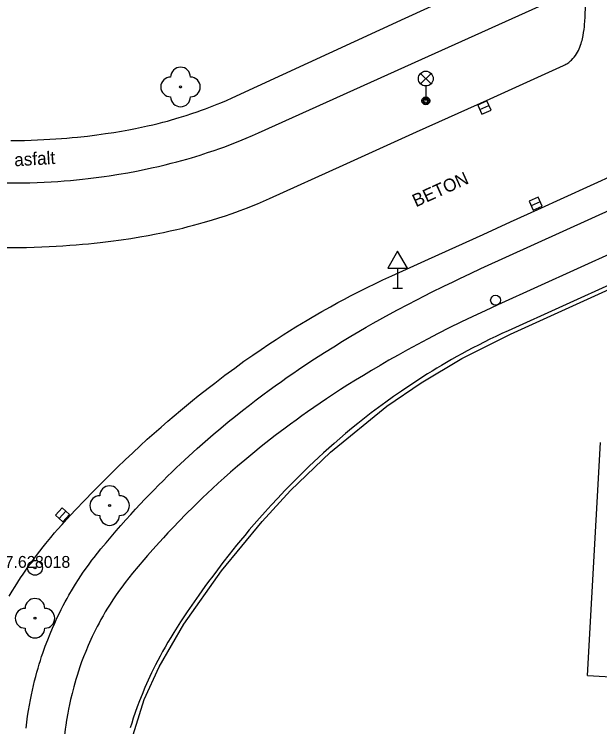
# Model space of a CAD drawing. Extents: x -539515 to -538098, y -1182060 to -1180157.
# Drawn here: x -538736.81 to -538707.16, y -1181477.29 to -1181441.24 of the extents above; entities that cross this region are included whole.
import ezdxf

# ---------------------------------------------------------------- set-up
doc = ezdxf.new("R2010")
doc.units = 0
for name, color, linetype in [('Vrstva 13', 7, 'Continuous'), ('Vrstva 21', 7, 'Continuous'), ('Vrstva 22', 7, 'Continuous'), ('Vrstva 23', 7, 'Continuous'), ('Vrstva 27', 7, 'Continuous'), ('Vrstva 28', 7, 'Continuous'), ('Vrstva 33', 7, 'Continuous'), ('Vrstva 34', 7, 'Continuous'), ('Vrstva 40', 7, 'Continuous'), ('Vrstva 68', 7, 'Continuous'), ('Vrstva 88', 7, 'Continuous')]:
    doc.layers.add(name, color=color, linetype=linetype)

msp = doc.modelspace()

# ---------------------------------------------------------------- linework, layer by layer
at = {"layer": 'Vrstva 13'}
for p, q in [((-538717.02, -1181441.44), (-538708.26, -1181437.41)), ((-538716.165, -1181443.51), (-538707.89, -1181439.78)), ((-538725.78, -1181445.47), (-538717.02, -1181441.44)), ((-538724.44, -1181447.24), (-538716.165, -1181443.51)), ((-538713.18, -1181454.11), (-538696.887, -1181446.684)), ((-538706.093, -1181453.11), (-538712.32, -1181455.94)), ((-538707.776, -1181474.691), (-538707.12, -1181462.9)), ((-538707.776, -1181474.691), (-538698.59, -1181475.25))]:
    msp.add_line(p, q, dxfattribs=at)
for points in [[(-538729.058, -1181446.643), (-538728.846, -1181446.585), (-538728.452, -1181446.471), (-538728.109, -1181446.366), (-538727.811, -1181446.269), (-538727.552, -1181446.181), (-538727.326, -1181446.101), (-538727.13, -1181446.029), (-538726.788, -1181445.899), (-538726.533, -1181445.797), (-538726.343, -1181445.718), (-538726.061, -1181445.596), (-538725.78, -1181445.47)], [(-538736.287, -1181447.62), (-538735.952, -1181447.61), (-538735.627, -1181447.597), (-538735.312, -1181447.582), (-538735.006, -1181447.566), (-538734.709, -1181447.547), (-538734.421, -1181447.526), (-538734.142, -1181447.504), (-538733.872, -1181447.48), (-538733.61, -1181447.455), (-538733.103, -1181447.401), (-538732.628, -1181447.343), (-538732.184, -1181447.282), (-538731.768, -1181447.218), (-538731.379, -1181447.154), (-538731.016, -1181447.088), (-538730.676, -1181447.022), (-538730.359, -1181446.957), (-538730.062, -1181446.892), (-538729.785, -1181446.827), (-538729.526, -1181446.765), (-538729.284, -1181446.703), (-538729.058, -1181446.643)], [(-538733.657, -1181449.619), (-538733.359, -1181449.588), (-538733.07, -1181449.556), (-538732.791, -1181449.523), (-538732.521, -1181449.488), (-538732.259, -1181449.453), (-538732.006, -1181449.416), (-538731.515, -1181449.339), (-538731.057, -1181449.26), (-538730.628, -1181449.179), (-538730.228, -1181449.099), (-538729.853, -1181449.018), (-538729.503, -1181448.939), (-538729.176, -1181448.86), (-538728.871, -1181448.783), (-538728.585, -1181448.708), (-538728.318, -1181448.635), (-538728.068, -1181448.565), (-538727.835, -1181448.497), (-538727.4, -1181448.364), (-538727.021, -1181448.242), (-538726.692, -1181448.131), (-538726.405, -1181448.03), (-538726.155, -1181447.94), (-538725.938, -1181447.859), (-538725.559, -1181447.713), (-538725.277, -1181447.599), (-538725.066, -1181447.512), (-538724.752, -1181447.378), (-538724.44, -1181447.24)], [(-538736.987, -1181447.632), (-538736.632, -1181447.628), (-538736.287, -1181447.62)], [(-538733.964, -1181449.647), (-538733.657, -1181449.619)], [(-538737.21, -1181449.77), (-538736.804, -1181449.772), (-538736.41, -1181449.769), (-538736.028, -1181449.762), (-538735.657, -1181449.751), (-538735.297, -1181449.736), (-538734.948, -1181449.718), (-538734.61, -1181449.697), (-538734.282, -1181449.673), (-538733.964, -1181449.647)], [(-538716.886, -1181455.922), (-538716.43, -1181455.685), (-538716.03, -1181455.48), (-538715.678, -1181455.302), (-538715.059, -1181454.997), (-538714.592, -1181454.771), (-538714.241, -1181454.603), (-538713.712, -1181454.355), (-538713.18, -1181454.11)], [(-538712.32, -1181455.94), (-538712.971, -1181456.24), (-538713.597, -1181456.535), (-538714.2, -1181456.826), (-538714.781, -1181457.113), (-538715.34, -1181457.396), (-538715.879, -1181457.675), (-538716.398, -1181457.95), (-538716.897, -1181458.22), (-538717.378, -1181458.487), (-538717.842, -1181458.749), (-538718.288, -1181459.007), (-538718.719, -1181459.261), (-538719.133, -1181459.511), (-538719.533, -1181459.756), (-538719.918, -1181459.998), (-538720.289, -1181460.235), (-538720.647, -1181460.467), (-538720.992, -1181460.696)], [(-538717.404, -1181456.197), (-538716.886, -1181455.922)], [(-538725.61, -1181461.571), (-538725.25, -1181461.286), (-538724.901, -1181461.013), (-538724.56, -1181460.753), (-538724.228, -1181460.504), (-538723.905, -1181460.266), (-538723.591, -1181460.038), (-538723.285, -1181459.82), (-538722.987, -1181459.61), (-538722.698, -1181459.41), (-538722.416, -1181459.218), (-538722.143, -1181459.034), (-538721.609, -1181458.682), (-538721.106, -1181458.358), (-538720.631, -1181458.06), (-538720.183, -1181457.785), (-538719.761, -1181457.531), (-538719.364, -1181457.296), (-538718.989, -1181457.078), (-538718.636, -1181456.877), (-538718.305, -1181456.69), (-538717.992, -1181456.517), (-538717.404, -1181456.197)], [(-538720.992, -1181460.696), (-538721.325, -1181460.92), (-538721.646, -1181461.139), (-538721.955, -1181461.355), (-538722.254, -1181461.566), (-538722.541, -1181461.773), (-538722.819, -1181461.976), (-538723.087, -1181462.175), (-538723.345, -1181462.369), (-538723.595, -1181462.56), (-538723.835, -1181462.746), (-538724.299, -1181463.112), (-538724.731, -1181463.461), (-538725.132, -1181463.794), (-538725.507, -1181464.112), (-538725.855, -1181464.414), (-538726.18, -1181464.701), (-538726.483, -1181464.974), (-538726.765, -1181465.234), (-538727.029, -1181465.479), (-538727.274, -1181465.712), (-538727.504, -1181465.933), (-538727.718, -1181466.142), (-538728.117, -1181466.539), (-538728.464, -1181466.892)], [(-538732.765, -1181468.723), (-538732.595, -1181468.506), (-538732.42, -1181468.29), (-538732.163, -1181467.98), (-538731.908, -1181467.679), (-538731.656, -1181467.386), (-538731.407, -1181467.1), (-538731.16, -1181466.822), (-538730.915, -1181466.551), (-538730.673, -1181466.288), (-538730.434, -1181466.031), (-538730.197, -1181465.78), (-538729.963, -1181465.536), (-538729.731, -1181465.298), (-538729.503, -1181465.066), (-538729.276, -1181464.84), (-538729.052, -1181464.62), (-538728.831, -1181464.404), (-538728.612, -1181464.195), (-538728.396, -1181463.99), (-538727.968, -1181463.593), (-538727.55, -1181463.214), (-538727.142, -1181462.853), (-538726.744, -1181462.51), (-538726.356, -1181462.182), (-538725.978, -1181461.869)], [(-538725.978, -1181461.869), (-538725.61, -1181461.571)], [(-538728.464, -1181466.892), (-538728.765, -1181467.205)], [(-538728.765, -1181467.205), (-538729.027, -1181467.483), (-538729.255, -1181467.729), (-538729.454, -1181467.946), (-538729.799, -1181468.33), (-538730.057, -1181468.622), (-538730.249, -1181468.844), (-538730.535, -1181469.18), (-538730.82, -1181469.52), (-538731.015, -1181469.76), (-538731.198, -1181469.994), (-538731.369, -1181470.223), (-538731.531, -1181470.446), (-538731.682, -1181470.664), (-538731.825, -1181470.877), (-538731.959, -1181471.084), (-538732.085, -1181471.286), (-538732.203, -1181471.482), (-538732.315, -1181471.674), (-538732.42, -1181471.861), (-538732.518, -1181472.042), (-538732.612, -1181472.219), (-538732.699, -1181472.391), (-538732.782, -1181472.558), (-538732.86, -1181472.721), (-538732.933, -1181472.879), (-538733.07, -1181473.187), (-538733.192, -1181473.478), (-538733.3, -1181473.752), (-538733.397, -1181474.01), (-538733.483, -1181474.254), (-538733.56, -1181474.483), (-538733.629, -1181474.698), (-538733.691, -1181474.901), (-538733.746, -1181475.092), (-538733.796, -1181475.272), (-538733.884, -1181475.61)], [(-538736.215, -1181477.356), (-538736.176, -1181477.052), (-538736.134, -1181476.758), (-538736.089, -1181476.475), (-538736.042, -1181476.202), (-538735.992, -1181475.937), (-538735.941, -1181475.682), (-538735.887, -1181475.436), (-538735.833, -1181475.197), (-538735.777, -1181474.968), (-538735.719, -1181474.746), (-538735.661, -1181474.531), (-538735.602, -1181474.324), (-538735.543, -1181474.124), (-538735.483, -1181473.931), (-538735.423, -1181473.744), (-538735.363, -1181473.564), (-538735.24, -1181473.216), (-538735.118, -1181472.892), (-538734.998, -1181472.59), (-538734.879, -1181472.309), (-538734.763, -1181472.046), (-538734.65, -1181471.801), (-538734.54, -1181471.573), (-538734.434, -1181471.359), (-538734.331, -1181471.16), (-538734.232, -1181470.975), (-538734.136, -1181470.801), (-538734.045, -1181470.639), (-538733.868, -1181470.337), (-538733.707, -1181470.075), (-538733.562, -1181469.847), (-538733.431, -1181469.648), (-538733.314, -1181469.475), (-538733.209, -1181469.325), (-538733.021, -1181469.063), (-538732.876, -1181468.868), (-538732.765, -1181468.723)], [(-538733.954, -1181475.907), (-538734.012, -1181476.168), (-538734.059, -1181476.397), (-538734.097, -1181476.598), (-538734.158, -1181476.952), (-538734.2, -1181477.217), (-538734.228, -1181477.417), (-538734.267, -1181477.718), (-538734.3, -1181478.02)], [(-538733.884, -1181475.61), (-538733.954, -1181475.907)]]:
    msp.add_lwpolyline(points, dxfattribs=at)
at = {"layer": 'Vrstva 21'}
for radius in [0.375, 0.05]:
    msp.add_circle((-538735.76, -1181469.25), radius, dxfattribs=at)
at = {"layer": 'Vrstva 22'}
for centre in [(-538728.39, -1181444.92), (-538731.98, -1181466.1), (-538735.76, -1181471.8)]:
    msp.add_circle(centre, 0.05, dxfattribs=at)
for centre, start, end in [((-538728.39, -1181444.42), 0, 180), ((-538728.89, -1181444.92), 90, 270), ((-538727.89, -1181444.92), 270, 90), ((-538728.39, -1181445.42), 180, 0), ((-538731.98, -1181465.6), 0, 180), ((-538732.48, -1181466.1), 90, 270), ((-538731.48, -1181466.1), 270, 90), ((-538731.98, -1181466.6), 180, 0), ((-538735.76, -1181471.3), 0, 180), ((-538736.26, -1181471.8), 90, 270), ((-538735.26, -1181471.8), 270, 90), ((-538735.76, -1181472.3), 180, 0)]:
    msp.add_arc(centre, 0.5, start, end, dxfattribs=at)
at = {"layer": 'Vrstva 27'}
for p, q in [((-538713.228, -1181446.063), (-538712.772, -1181445.857)), ((-538710.179, -1181450.726), (-538710.635, -1181450.932)), ((-538734.204, -1181466.378), (-538734.542, -1181466.746))]:
    msp.add_line(p, q, dxfattribs=at)
for points in [[(-538713.125, -1181446.291), (-538712.669, -1181446.085), (-538712.875, -1181445.629), (-538713.331, -1181445.835)], [(-538710.283, -1181450.498), (-538710.738, -1181450.705), (-538710.531, -1181451.16), (-538710.076, -1181450.953)], [(-538734.388, -1181466.209), (-538734.726, -1181466.577), (-538734.358, -1181466.915), (-538734.02, -1181466.547)]]:
    msp.add_lwpolyline(points, close=True, dxfattribs=at)
at = {"layer": 'Vrstva 28'}
msp.add_circle((-538712.437, -1181455.709), 0.25, dxfattribs=at)
at = {"layer": 'Vrstva 33'}
for p, q in [((-538716.235, -1181444.76), (-538715.705, -1181444.23)), ((-538716.235, -1181444.23), (-538715.705, -1181444.76)), ((-538715.97, -1181444.87), (-538715.97, -1181445.62))]:
    msp.add_line(p, q, dxfattribs=at)
for centre, radius in [((-538715.97, -1181444.495), 0.375), ((-538715.97, -1181445.62), 0.2), ((-538715.97, -1181445.62), 0.145), ((-538715.97, -1181445.62), 0.0876)]:
    msp.add_circle(centre, radius, dxfattribs=at)
at = {"layer": 'Vrstva 34'}
for p, q in [((-538717.397, -1181454.088), (-538717.397, -1181455.106)), ((-538717.647, -1181455.106), (-538717.147, -1181455.106))]:
    msp.add_line(p, q, dxfattribs=at)
msp.add_lwpolyline([(-538717.897, -1181454.088), (-538716.897, -1181454.088), (-538717.397, -1181453.222)], close=True, dxfattribs=at)
at = {"layer": 'Vrstva 68'}
for p, q in [((-538711.69, -1181457.42), (-538694.936, -1181449.839)), ((-538699.224, -1181451.559), (-538711.8, -1181457.25))]:
    msp.add_line(p, q, dxfattribs=at)
for points in [[(-538711.8, -1181457.25), (-538712.115, -1181457.395), (-538712.423, -1181457.54), (-538712.725, -1181457.685), (-538713.02, -1181457.832), (-538713.31, -1181457.978), (-538713.593, -1181458.125), (-538713.87, -1181458.272), (-538714.141, -1181458.419), (-538714.407, -1181458.565), (-538714.667, -1181458.712), (-538714.922, -1181458.859), (-538715.171, -1181459.005), (-538715.416, -1181459.151), (-538715.655, -1181459.297), (-538715.89, -1181459.442), (-538716.119, -1181459.587), (-538716.344, -1181459.731), (-538716.784, -1181460.02), (-538717.206, -1181460.306), (-538717.611, -1181460.588), (-538718, -1181460.868), (-538718.374, -1181461.143), (-538718.733, -1181461.415), (-538719.077, -1181461.683), (-538719.409, -1181461.946), (-538719.727, -1181462.205), (-538720.033, -1181462.46)], [(-538717.937, -1181461.075), (-538716.208, -1181459.886), (-538714.15, -1181458.654), (-538711.69, -1181457.42)], [(-538720.804, -1181463.401), (-538717.937, -1181461.075)], [(-538720.033, -1181462.46), (-538720.327, -1181462.71), (-538720.61, -1181462.955), (-538720.883, -1181463.195), (-538721.144, -1181463.431), (-538721.396, -1181463.662), (-538721.639, -1181463.888), (-538721.873, -1181464.109), (-538722.097, -1181464.325), (-538722.314, -1181464.536), (-538722.522, -1181464.743), (-538722.723, -1181464.945), (-538723.109, -1181465.34), (-538723.466, -1181465.717), (-538723.799, -1181466.075), (-538724.107, -1181466.415), (-538724.393, -1181466.737), (-538724.659, -1181467.043), (-538724.907, -1181467.332), (-538725.137, -1181467.606), (-538725.352, -1181467.864), (-538725.552, -1181468.109), (-538725.922, -1181468.572), (-538726.243, -1181468.982), (-538726.521, -1181469.346), (-538726.762, -1181469.666)], [(-538726.31, -1181469.41), (-538724.264, -1181466.903), (-538722.823, -1181465.342), (-538720.804, -1181463.401)], [(-538728.219, -1181472.105), (-538726.31, -1181469.41)], [(-538726.762, -1181469.666), (-538726.971, -1181469.949)], [(-538726.971, -1181469.949), (-538727.152, -1181470.199), (-538727.467, -1181470.639), (-538727.701, -1181470.973), (-538728.048, -1181471.478), (-538728.39, -1181471.99), (-538728.565, -1181472.259), (-538728.73, -1181472.519), (-538728.885, -1181472.773), (-538729.032, -1181473.019), (-538729.171, -1181473.259), (-538729.301, -1181473.491), (-538729.425, -1181473.717), (-538729.541, -1181473.937), (-538729.651, -1181474.15), (-538729.755, -1181474.357), (-538729.853, -1181474.558), (-538729.946, -1181474.753), (-538730.033, -1181474.942), (-538730.116, -1181475.126), (-538730.194, -1181475.305), (-538730.34, -1181475.652), (-538730.469, -1181475.979), (-538730.585, -1181476.287), (-538730.688, -1181476.576), (-538730.781, -1181476.849), (-538730.863, -1181477.105), (-538730.937, -1181477.346)], [(-538731.423, -1181481.092), (-538731.273, -1181479.765), (-538731.022, -1181478.461), (-538730.224, -1181475.914), (-538729.477, -1181474.26), (-538728.219, -1181472.105)]]:
    msp.add_lwpolyline(points, dxfattribs=at)
at = {"layer": 'Vrstva 88'}
msp.add_line((-538710.29, -1181451.12), (-538695.898, -1181444.549), dxfattribs=at)
for points in [[(-538708.04, -1181442.48), (-538708.006, -1181442.318), (-538707.979, -1181442.163), (-538707.957, -1181442.015), (-538707.94, -1181441.874), (-538707.927, -1181441.741), (-538707.917, -1181441.615), (-538707.904, -1181441.377), (-538707.896, -1181441.168), (-538707.892, -1181440.985), (-538707.89, -1181440.669), (-538707.89, -1181440.436), (-538707.891, -1181440.266), (-538707.892, -1181440.14), (-538707.892, -1181439.957), (-538707.89, -1181439.78), (-538707.888, -1181439.485), (-538707.892, -1181439.225), (-538707.902, -1181438.997), (-538707.917, -1181438.797)], [(-538716.435, -1181447.195), (-538712.712, -1181445.512), (-538708.99, -1181443.83), (-538708.931, -1181443.802), (-538708.876, -1181443.772), (-538708.823, -1181443.741), (-538708.773, -1181443.708), (-538708.725, -1181443.674), (-538708.68, -1181443.639), (-538708.637, -1181443.602), (-538708.596, -1181443.565), (-538708.521, -1181443.487), (-538708.453, -1181443.407), (-538708.392, -1181443.324), (-538708.337, -1181443.24), (-538708.287, -1181443.155), (-538708.243, -1181443.07), (-538708.204, -1181442.984), (-538708.168, -1181442.898), (-538708.137, -1181442.812), (-538708.108, -1181442.728), (-538708.083, -1181442.644), (-538708.06, -1181442.561), (-538708.04, -1181442.48)], [(-538724.991, -1181451.027), (-538724.71, -1181450.915), (-538724.501, -1181450.83), (-538724.19, -1181450.697), (-538723.88, -1181450.56), (-538720.158, -1181448.878), (-538716.435, -1181447.195)], [(-538725.367, -1181451.17), (-538724.991, -1181451.027)], [(-538735.05, -1181452.994), (-538734.69, -1181452.975), (-538734.342, -1181452.954), (-538734.004, -1181452.931), (-538733.677, -1181452.906), (-538733.36, -1181452.879), (-538733.053, -1181452.85), (-538732.756, -1181452.82), (-538732.468, -1181452.789), (-538732.19, -1181452.757), (-538731.92, -1181452.724), (-538731.398, -1181452.653), (-538730.911, -1181452.581), (-538730.455, -1181452.506), (-538730.028, -1181452.431), (-538729.63, -1181452.355), (-538729.257, -1181452.279), (-538728.909, -1181452.204), (-538728.584, -1181452.13), (-538728.28, -1181452.057), (-538727.996, -1181451.986), (-538727.731, -1181451.917), (-538727.483, -1181451.85), (-538727.251, -1181451.785), (-538726.819, -1181451.658), (-538726.443, -1181451.541), (-538726.116, -1181451.434), (-538725.831, -1181451.337), (-538725.583, -1181451.249), (-538725.367, -1181451.17)], [(-538718.584, -1181454.889), (-538718.139, -1181454.677), (-538717.69, -1181454.47), (-538715.84, -1181453.631), (-538713.064, -1181452.378), (-538711.676, -1181451.75), (-538710.29, -1181451.12)], [(-538744.934, -1181452.518), (-538744.582, -1181452.566), (-538744.251, -1181452.609), (-538743.632, -1181452.684), (-538743.09, -1181452.744), (-538742.616, -1181452.791), (-538742.201, -1181452.829), (-538741.838, -1181452.86), (-538741.203, -1181452.908), (-538740.727, -1181452.94), (-538740.37, -1181452.96), (-538739.835, -1181452.988), (-538739.3, -1181453.01), (-538738.819, -1181453.026), (-538738.35, -1181453.037), (-538737.895, -1181453.044), (-538737.452, -1181453.047), (-538737.021, -1181453.047), (-538736.603, -1181453.042), (-538736.197, -1181453.035), (-538735.803, -1181453.024), (-538735.42, -1181453.01), (-538735.05, -1181452.994)], [(-538726.931, -1181460.106), (-538726.661, -1181459.898), (-538726.399, -1181459.698), (-538726.144, -1181459.506), (-538725.647, -1181459.139), (-538725.177, -1181458.801), (-538724.733, -1181458.49), (-538724.315, -1181458.203), (-538723.92, -1181457.938), (-538723.548, -1181457.693), (-538723.197, -1181457.467), (-538722.866, -1181457.257), (-538722.554, -1181457.064), (-538722.261, -1181456.885), (-538721.984, -1181456.719), (-538721.724, -1181456.565), (-538721.233, -1181456.282), (-538720.801, -1181456.038), (-538720.42, -1181455.829), (-538720.085, -1181455.65), (-538719.79, -1181455.495), (-538719.271, -1181455.228), (-538718.88, -1181455.033), (-538718.584, -1181454.889)], [(-538734.16, -1181466.8), (-538733.702, -1181466.311), (-538733.256, -1181465.842), (-538732.822, -1181465.394), (-538732.398, -1181464.965), (-538731.984, -1181464.554), (-538731.582, -1181464.161), (-538731.189, -1181463.784), (-538730.807, -1181463.424), (-538730.435, -1181463.078), (-538730.072, -1181462.747), (-538729.719, -1181462.43), (-538729.375, -1181462.126), (-538729.04, -1181461.835), (-538728.713, -1181461.556), (-538728.396, -1181461.288), (-538728.087, -1181461.032), (-538727.786, -1181460.786), (-538727.493, -1181460.55), (-538727.208, -1181460.323), (-538726.931, -1181460.106)], [(-538737.074, -1181470.684), (-538736.918, -1181470.429), (-538736.769, -1181470.192), (-538736.627, -1181469.971), (-538736.491, -1181469.764), (-538736.362, -1181469.572), (-538736.114, -1181469.214), (-538735.891, -1181468.903), (-538735.691, -1181468.633), (-538735.512, -1181468.399), (-538735.353, -1181468.195), (-538735.212, -1181468.017), (-538734.959, -1181467.709), (-538734.765, -1181467.479), (-538734.617, -1181467.308), (-538734.391, -1181467.053), (-538734.16, -1181466.8)]]:
    msp.add_lwpolyline(points, dxfattribs=at)

# ---------------------------------------------------------------- texts
at = {"layer": 'Vrstva 22'}
msp.add_text('177.62 ', height=0.6, dxfattribs=at).set_placement((-538738.186, -1181469.25))
at = {"layer": 'Vrstva 23'}
msp.add_text('8018', height=0.6, dxfattribs=at).set_placement((-538735.76, -1181469.25))
at = {"layer": 'Vrstva 40'}
for s, rotation, p in [('asfalt', 3.3068, (-538736.795, -1181448.934)), ('BETON', 24.2941, (-538716.47, -1181451.011))]:
    msp.add_text(s, height=0.65, rotation=rotation, dxfattribs=at).set_placement(p)

doc.saveas('drawing.dxf')
